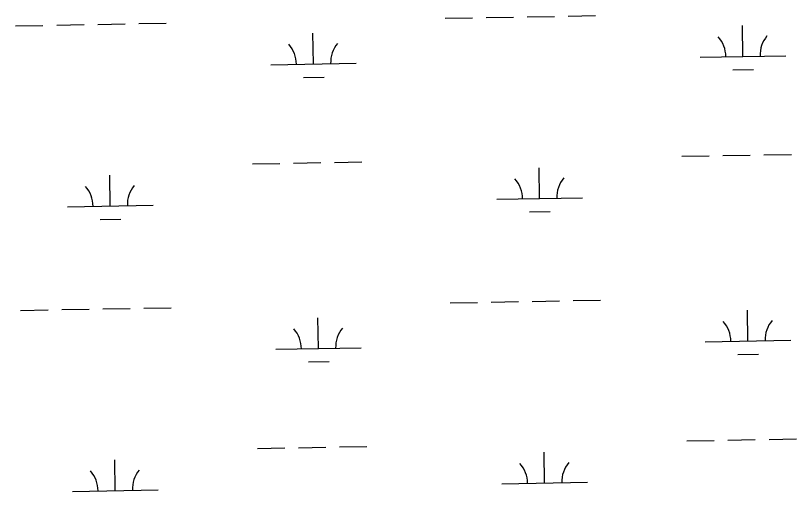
# Model space of a CAD drawing. Extents: x 3903937 to 3942190, y 260677 to 286651.
# Drawn here: x 3920407 to 3921319, y 267612 to 268168 of the extents above; entities that cross this region are included whole.
import ezdxf

# ---------------------------------------------------------------- set-up
doc = ezdxf.new("R2010")
doc.units = 0
doc.layers.add('V-WETL-SWMP', color=7, linetype='Continuous')

msp = doc.modelspace()

# ---------------------------------------------------------------- linework, layer by layer
at = {"layer": 'V-WETL-SWMP'}
for p, q in [((3920908.5, 268165.08), (3920940.5, 268165.64)), ((3920956.5, 268165.92), (3920988.49, 268166.48)), ((3921004.49, 268166.77), (3921036.48, 268167.33)), ((3921052.48, 268167.61), (3921084.48, 268168.17)), ((3920406.67, 268156.24), (3920438.67, 268156.81)), ((3920454.67, 268157.09), (3920486.66, 268157.65)), ((3920502.66, 268157.93), (3920534.65, 268158.5)), ((3920550.65, 268158.78), (3920582.65, 268159.34)), ((3921256.66, 268120.46), (3921256.03, 268156.45)), ((3920754.83, 268111.62), (3920754.19, 268147.62)), ((3921206.67, 268119.58), (3921306.65, 268121.34)), ((3920704.84, 268110.74), (3920804.82, 268112.5)), ((3921244.93, 268104.82), (3921268.93, 268105.24)), ((3920743.1, 268095.98), (3920767.1, 268096.4)), ((3921185.29, 268003.75), (3921217.29, 268004.31)), ((3921233.29, 268004.59), (3921265.28, 268005.16)), ((3921281.28, 268005.44), (3921313.27, 268006)), ((3920683.46, 267994.92), (3920715.46, 267995.48)), ((3920731.46, 267995.76), (3920763.45, 267996.32)), ((3920779.45, 267996.61), (3920811.44, 267997.17)), ((3921019.07, 267954.39), (3921018.44, 267990.38)), ((3920517.24, 267945.55), (3920516.61, 267981.55)), ((3920969.08, 267953.51), (3921069.06, 267955.27)), ((3920467.25, 267944.67), (3920567.23, 267946.43)), ((3921007.35, 267938.75), (3921031.34, 267939.17)), ((3920505.52, 267929.91), (3920529.51, 267930.34)), ((3920914.36, 267832.45), (3920946.35, 267833.02)), ((3920962.35, 267833.3), (3920994.35, 267833.86)), ((3921010.34, 267834.14), (3921042.34, 267834.71)), ((3921058.34, 267834.99), (3921090.33, 267835.55)), ((3920412.53, 267823.62), (3920444.52, 267824.18)), ((3920460.52, 267824.47), (3920492.52, 267825.03)), ((3920508.51, 267825.31), (3920540.51, 267825.87)), ((3920556.51, 267826.15), (3920588.5, 267826.72)), ((3920760.68, 267779), (3920760.05, 267814.99)), ((3921262.51, 267787.83), (3921261.88, 267823.83)), ((3921212.52, 267786.95), (3921312.51, 267788.71)), ((3920710.69, 267778.12), (3920810.68, 267779.88)), ((3921250.79, 267772.19), (3921274.78, 267772.61)), ((3920748.96, 267763.36), (3920772.95, 267763.78)), ((3921191.15, 267671.13), (3921223.14, 267671.69)), ((3921239.14, 267671.97), (3921271.14, 267672.53)), ((3921287.13, 267672.82), (3921319.13, 267673.38)), ((3920689.32, 267662.29), (3920721.31, 267662.86)), ((3920737.31, 267663.14), (3920769.31, 267663.7)), ((3920785.3, 267663.98), (3920817.3, 267664.55)), ((3921024.93, 267621.76), (3921024.29, 267657.76)), ((3920523.1, 267612.93), (3920522.46, 267648.92)), ((3920974.94, 267620.88), (3921074.92, 267622.64)), ((3920473.1, 267612.05), (3920573.09, 267613.81))]:
    msp.add_line(p, q, dxfattribs=at)
for centre, start, end in [((3921201.42, 268119.96), 0.23658, 41.78024), ((3921311.88, 268121.9), 140.23658, 181.78024), ((3920699.59, 268111.12), 0.23658, 41.78024), ((3920810.05, 268113.07), 140.23658, 181.78024), ((3920963.83, 267953.89), 0.23658, 41.78024), ((3921074.3, 267955.83), 140.23658, 181.78024), ((3920462, 267945.06), 0.23658, 41.78024), ((3920572.47, 267947), 140.23658, 181.78024), ((3921207.27, 267787.33), 0.23658, 41.78024), ((3921317.74, 267789.28), 140.23658, 181.78024), ((3920705.44, 267778.5), 0.23658, 41.78024), ((3920815.91, 267780.45), 140.23658, 181.78024), ((3920969.68, 267621.27), 0.23658, 41.78024), ((3921080.15, 267623.21), 140.23658, 181.78024), ((3920467.85, 267612.43), 0.23658, 41.78024), ((3920578.32, 267614.38), 140.23658, 181.78024)]:
    msp.add_arc(centre, 35.25, start, end, dxfattribs=at)

doc.saveas('drawing.dxf')
